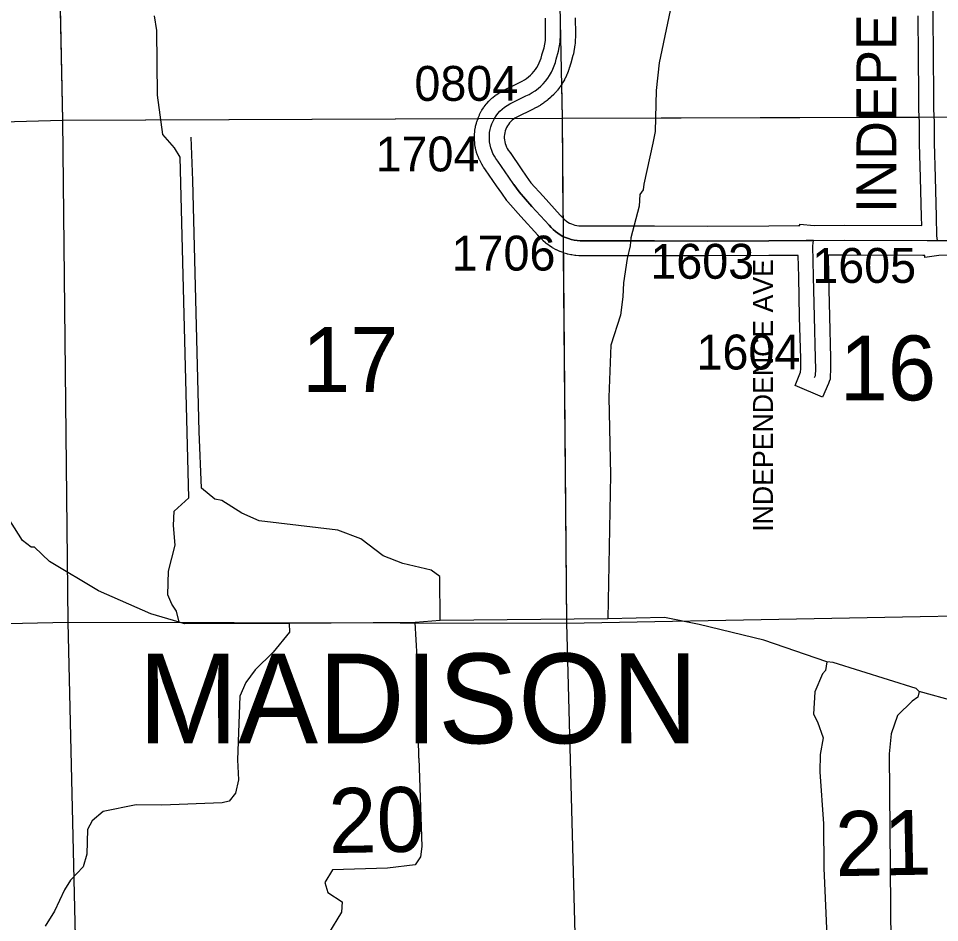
# Model space of a CAD drawing. Extents: x 23.6 to 68.7, y -63 to -29.
# Drawn here: x 39.506 to 41.355, y -43.264 to -41.451 of the extents above; entities that cross this region are included whole.
import ezdxf

# ---------------------------------------------------------------- set-up
doc = ezdxf.new("R2010")
doc.units = 0
for name, color, linetype in [('tdCoHydroRiver', 7, 'Continuous'), ('tdCoSecRdNmbr', 7, 'Continuous'), ('tdCoSecRdTxt', 7, 'Continuous'), ('tdCoSecRteBand', 7, 'Continuous'), ('tdCoSecRteCL', 7, 'Continuous'), ('tdCoSectLine', 7, 'Continuous'), ('tdCoSectLinePart', 7, 'Continuous'), ('tdCoSectNmbr', 7, 'Continuous'), ('tdCoSurfGravel', 7, 'Continuous'), ('tdCoTwpNameTxt', 7, 'Continuous')]:
    doc.layers.add(name, color=color, linetype=linetype)

msp = doc.modelspace()

# ---------------------------------------------------------------- linework, layer by layer
at = {"layer": 'tdCoHydroRiver'}
for points in [[(40.8343, -41.3436), (40.8314, -41.3737), (40.8251, -41.38), (40.7919, -41.5398), (40.7861, -41.5951), (40.7838, -41.6772), (40.7793, -41.7009), (40.7611, -41.7832), (40.7596, -41.7942), (40.7534, -41.8038), (40.752, -41.8274), (40.7353, -41.8907), (40.7338, -41.9065), (40.7278, -41.9319), (40.7203, -41.9809), (40.719, -42.0093), (40.7146, -42.0456), (40.6947, -42.1058), (40.6909, -42.21), (40.694, -42.3663), (40.6888, -42.6552)], [(39.8286, -42.6618), (39.8237, -42.6397), (39.8141, -42.6256), (39.806, -42.6068), (39.8071, -42.5594), (39.8208, -42.5072), (39.8173, -42.4677), (39.8186, -42.4393), (39.8484, -42.4122), (39.8308, -41.7289), (39.8196, -41.71), (39.7957, -41.6834), (39.7855, -41.6046), (39.7842, -41.4752), (39.7792, -41.4452)], [(40.3527, -42.6584), (40.3518, -42.57), (40.3343, -42.5575), (40.2774, -42.5439), (40.2378, -42.5285), (40.1933, -42.4942), (40.1473, -42.4772), (39.9893, -42.4582), (39.9544, -42.4428), (39.9147, -42.4179), (39.9005, -42.4149), (39.8734, -42.393), (39.8692, -42.2794), (39.8565, -41.776), (39.8526, -41.6892)], [(39.8286, -42.6618), (39.7716, -42.645), (39.667, -42.5986), (39.5686, -42.5396), (39.5383, -42.5114), (39.532, -42.5115), (39.5145, -42.4975), (39.4697, -42.4269), (39.4586, -42.4206)], [(40.3527, -42.6584), (40.3022, -42.662)], [(40.6888, -42.6552), (40.3527, -42.6584)], [(41.1285, -42.741), (41.0018, -42.698), (40.8721, -42.6661), (40.8025, -42.6525), (40.6888, -42.6552)], [(40.0496, -42.6644), (39.8397, -42.6649), (39.8286, -42.6618)], [(40.0496, -42.6644), (40.0499, -42.6819), (40.0172, -42.7218), (39.9814, -42.7571), (39.9628, -42.7826), (39.9505, -42.8097), (39.9457, -42.938)], [(40.3022, -42.662), (40.0496, -42.6644)], [(40.3095, -42.9345), (40.306, -42.7317), (40.3022, -42.662)], [(41.1285, -42.741), (41.1256, -42.7585), (41.1194, -42.7649), (41.1041, -42.8016), (41.1015, -42.8461), (41.1096, -42.8618), (41.1211, -42.8935), (41.1153, -42.9269)], [(41.3137, -42.8008), (41.3074, -42.7945), (41.1411, -42.7424), (41.1285, -42.741)], [(41.3137, -42.8008), (41.3107, -42.812), (41.2997, -42.8201), (41.27, -42.8491), (41.2577, -42.8858), (41.2534, -42.9256)], [(41.7, -42.9202), (41.3865, -42.8206), (41.3137, -42.8008)], [(40.3095, -42.9345), (40.3159, -43.1116), (40.313, -43.1322), (40.3021, -43.1482), (40.2469, -43.1552), (40.1364, -43.1582), (40.1209, -43.1837), (40.1274, -43.2041), (40.156, -43.2228), (40.1546, -43.2433), (40.1282, -43.2862)], [(41.1153, -42.9269), (41.1141, -42.9617), (41.1216, -43.0661), (41.1226, -43.1547), (41.1311, -43.3508), (41.128, -43.3603), (41.1094, -43.3858), (41.0459, -43.5127), (41.0289, -43.5507), (41.004, -43.592), (40.9758, -43.6112), (40.9537, -43.6114), (40.8699, -43.6012), (40.8257, -43.5984), (40.7926, -43.6066), (40.7739, -43.6337), (40.7413, -43.6939), (40.7384, -43.7161)], [(41.2534, -42.9256), (41.2577, -43.3842), (41.2641, -43.3889), (41.2643, -43.4095), (41.2709, -43.4379), (41.2805, -43.452), (41.2854, -43.4709), (41.2886, -43.4756), (41.2887, -43.4851), (41.2935, -43.4945), (41.2961, -43.5987), (41.3044, -43.6476), (41.3092, -43.6522), (41.3093, -43.657), (41.3172, -43.6648), (41.3239, -43.6979), (41.3256, -43.7105), (41.34, -43.7356), (41.3814, -43.7715)], [(39.9457, -42.938), (39.9477, -42.9775), (39.9417, -43.0044), (39.9292, -43.0204), (39.9151, -43.0238), (39.7941, -43.0287), (39.7422, -43.0278), (39.676, -43.0411), (39.6541, -43.0602), (39.6448, -43.0777), (39.6437, -43.1266), (39.636, -43.152), (39.611, -43.179), (39.5985, -43.1981), (39.5784, -43.2409), (39.5598, -43.2711)]]:
    msp.add_lwpolyline(points, dxfattribs=at)
at = {"layer": 'tdCoSecRteBand'}
for points in [[(41.3813, -41.9258), (41.3529, -41.9259), (41.3253, -41.93), (41.3247, -41.9261), (41.3208, -41.9261), (41.3208, -41.926), (41.164, -41.9256), (41.1316, -41.9258), (41.1309, -41.9258), (41.1319, -41.9673), (41.1319, -41.9674), (41.1319, -41.9674), (41.1335, -42.0484), (41.1358, -42.1314), (41.1359, -42.1317), (41.1359, -42.132), (41.136, -42.1541), (41.136, -42.155), (41.136, -42.1558), (41.1353, -42.1687), (41.1351, -42.1739), (41.1331, -42.1787), (41.1314, -42.1826), (41.1199, -42.2103), (41.0645, -42.1872), (41.0757, -42.1604), (41.076, -42.1536), (41.0759, -42.1328), (41.0736, -42.0499), (41.0736, -42.0498), (41.0736, -42.0497), (41.0719, -41.9687), (41.0709, -41.9261), (41.0122, -41.9265), (41.0122, -41.9265), (41.0122, -41.9265), (40.8896, -41.9272), (40.8894, -41.9272), (40.8893, -41.9272), (40.7826, -41.9267), (40.7315, -41.927), (40.7314, -41.927), (40.7313, -41.927), (40.639, -41.9267), (40.6331, -41.9267), (40.632, -41.9267), (40.6309, -41.9267), (40.625, -41.9262), (40.6239, -41.9261), (40.6228, -41.926), (40.6169, -41.9251), (40.6158, -41.925), (40.6148, -41.9247), (40.6089, -41.9234), (40.6079, -41.9232), (40.6068, -41.9229), (40.6011, -41.9212), (40.6001, -41.9209), (40.599, -41.9205), (40.5935, -41.9184), (40.5924, -41.918), (40.5915, -41.9176), (40.586, -41.915), (40.5851, -41.9146), (40.5841, -41.9141), (40.5789, -41.9112), (40.5779, -41.9106), (40.577, -41.91), (40.572, -41.9068), (40.5711, -41.9062), (40.5703, -41.9055), (40.5655, -41.9019), (40.5646, -41.9012), (40.5638, -41.9005), (40.5594, -41.8966), (40.5585, -41.8958), (40.5578, -41.8951), (40.5536, -41.8908), (40.5528, -41.89), (40.5521, -41.8892), (40.5487, -41.8851), (40.5146, -41.848), (40.5144, -41.8478), (40.5143, -41.8477), (40.4885, -41.8188), (40.4872, -41.8174), (40.4862, -41.8159), (40.476, -41.8013), (40.4658, -41.7866), (40.4657, -41.7865), (40.4656, -41.7864), (40.4437, -41.7543), (40.4404, -41.7499), (40.4397, -41.7489), (40.439, -41.7479), (40.4358, -41.7427), (40.4351, -41.7417), (40.4346, -41.7406), (40.4318, -41.7352), (40.4312, -41.7342), (40.4307, -41.733), (40.4284, -41.7274), (40.4279, -41.7263), (40.4275, -41.7252), (40.4256, -41.7194), (40.4252, -41.7182), (40.4249, -41.717), (40.4235, -41.7111), (40.4232, -41.7099), (40.423, -41.7088), (40.4221, -41.7027), (40.4219, -41.7015), (40.4218, -41.7003), (40.4213, -41.6943), (40.4212, -41.693), (40.4212, -41.6918), (40.4212, -41.6857), (40.4212, -41.6845), (40.4213, -41.6833), (40.4219, -41.6772), (40.422, -41.676), (40.4222, -41.6748), (40.4232, -41.6688), (40.4234, -41.6676), (40.4237, -41.6665), (40.4251, -41.6606), (40.4254, -41.6594), (40.4258, -41.6582), (40.4278, -41.6525), (40.4282, -41.6513), (40.4287, -41.6502), (40.4311, -41.6446), (40.4316, -41.6435), (40.4321, -41.6424), (40.435, -41.637), (40.4356, -41.636), (40.4362, -41.6349), (40.4395, -41.6298), (40.4402, -41.6288), (40.4409, -41.6278), (40.4446, -41.623), (40.4453, -41.622), (40.4461, -41.6211), (40.4502, -41.6166), (40.451, -41.6157), (40.4519, -41.6148), (40.4563, -41.6107), (40.4572, -41.6098), (40.4581, -41.6091), (40.4629, -41.6052), (40.4638, -41.6045), (40.4648, -41.6038), (40.4699, -41.6004), (40.4709, -41.5997), (40.4719, -41.5991), (40.4772, -41.5961), (40.478, -41.5956), (40.4789, -41.5952), (40.5115, -41.5793), (40.5116, -41.5792), (40.5117, -41.5792), (40.5171, -41.5765), (40.5216, -41.574), (40.5258, -41.5712), (40.5299, -41.5681), (40.5337, -41.5648), (40.5373, -41.5612), (40.5407, -41.5574), (40.5438, -41.5533), (40.5466, -41.5491), (40.5492, -41.5447), (40.5514, -41.5401), (40.5533, -41.5354), (40.5549, -41.5306), (40.5565, -41.5247), (40.5566, -41.5241), (40.5568, -41.5235), (40.561, -41.5097), (40.5636, -41.4951), (40.564, -41.4816), (40.5637, -41.4501)], [(40.6237, -41.4493), (40.624, -41.4817), (40.624, -41.4823), (40.624, -41.4828), (40.6235, -41.499), (40.6234, -41.5012), (40.623, -41.5034), (40.6197, -41.522), (40.6194, -41.5237), (40.6189, -41.5254), (40.6144, -41.5404), (40.6128, -41.5466), (40.6125, -41.5476), (40.6122, -41.5486), (40.6099, -41.5553), (40.6096, -41.5562), (40.6093, -41.5572), (40.6066, -41.5637), (40.6062, -41.5647), (40.6058, -41.5656), (40.6026, -41.5719), (40.6022, -41.5728), (40.6017, -41.5737), (40.5982, -41.5799), (40.5977, -41.5807), (40.5971, -41.5816), (40.5932, -41.5875), (40.5926, -41.5883), (40.592, -41.5891), (40.5877, -41.5947), (40.5871, -41.5955), (40.5864, -41.5963), (40.5817, -41.6016), (40.5811, -41.6023), (40.5804, -41.603), (40.5753, -41.6081), (40.5746, -41.6088), (40.5739, -41.6094), (40.5685, -41.6141), (40.5678, -41.6147), (40.567, -41.6153), (40.5613, -41.6196), (40.5605, -41.6202), (40.5597, -41.6208), (40.5537, -41.6247), (40.5529, -41.6252), (40.552, -41.6257), (40.5459, -41.6292), (40.545, -41.6297), (40.5441, -41.6302), (40.5378, -41.6332), (40.506, -41.6487), (40.5026, -41.6507), (40.4996, -41.6527), (40.4967, -41.655), (40.494, -41.6576), (40.4916, -41.6603), (40.4894, -41.6632), (40.4874, -41.6663), (40.4857, -41.6695), (40.4842, -41.6729), (40.483, -41.6764), (40.4821, -41.6799), (40.4815, -41.6835), (40.4812, -41.6872), (40.4812, -41.6909), (40.4815, -41.6945), (40.4821, -41.6981), (40.4829, -41.7017), (40.4841, -41.7052), (40.4855, -41.7086), (40.4872, -41.7118), (40.4892, -41.7149), (40.4921, -41.7188), (40.4925, -41.7193), (40.4928, -41.7199), (40.5151, -41.7524), (40.5252, -41.767), (40.5344, -41.7802), (40.5589, -41.8075), (40.5933, -41.845), (40.5937, -41.8454), (40.5941, -41.8459), (40.5972, -41.8496), (40.5999, -41.8523), (40.6027, -41.8548), (40.6058, -41.8571), (40.6089, -41.8592), (40.6123, -41.8611), (40.6157, -41.8627), (40.6193, -41.864), (40.6229, -41.8651), (40.6266, -41.8659), (40.6304, -41.8665), (40.6342, -41.8667), (40.6391, -41.8667), (40.6391, -41.8667), (40.6391, -41.8667), (40.7313, -41.867), (40.7824, -41.8667), (40.7826, -41.8667), (40.7827, -41.8667), (40.8894, -41.8672)], [(40.8894, -41.8672), (41.0118, -41.8665), (41.0712, -41.8661), (41.0712, -41.8661), (41.074, -41.8661), (41.0742, -41.8634), (41.1027, -41.8659), (41.1638, -41.8656), (41.1639, -41.8656), (41.1641, -41.8656), (41.3187, -41.866), (41.3182, -41.8489), (41.3182, -41.8487), (41.3182, -41.8486), (41.3166, -41.7705), (41.3144, -41.7014), (41.3144, -41.701), (41.3144, -41.7005), (41.3144, -41.6824), (41.3142, -41.6596), (41.3133, -41.6341), (41.3133, -41.6337), (41.3133, -41.6333), (41.3129, -41.604), (41.3129, -41.6039), (41.3129, -41.6038), (41.3126, -41.527), (41.3116, -41.4454)]]:
    msp.add_lwpolyline(points, dxfattribs=at)
at = {"layer": 'tdCoSecRteCL'}
for points in [[(41.3507, -41.8959), (41.3493, -41.8869), (41.3482, -41.848), (41.3465, -41.7697), (41.3444, -41.7005), (41.3444, -41.6822), (41.3442, -41.6589), (41.3433, -41.6329), (41.3429, -41.6037), (41.3426, -41.5267), (41.3416, -41.445), (41.3414, -41.3654), (41.3405, -41.2867), (41.3401, -41.2109), (41.3391, -41.1394), (41.3383, -41.0713), (41.3365, -40.985), (41.3362, -40.9316), (41.3352, -40.9079), (41.3354, -40.9014)], [(41.1014, -41.8959), (41.0869, -41.896), (41.012, -41.8965), (40.8894, -41.8972), (40.7826, -41.8967), (40.7314, -41.897), (40.6391, -41.8967), (40.6331, -41.8967), (40.6271, -41.8963), (40.6212, -41.8954), (40.6154, -41.8942), (40.6097, -41.8924), (40.6041, -41.8903), (40.5987, -41.8878), (40.5934, -41.8849), (40.5884, -41.8817), (40.5837, -41.878), (40.5792, -41.8741), (40.575, -41.8698), (40.5712, -41.8653), (40.5367, -41.8277), (40.5108, -41.7988), (40.5006, -41.7841), (40.4904, -41.7694), (40.4681, -41.7368), (40.4644, -41.7319), (40.4612, -41.7268), (40.4584, -41.7214), (40.456, -41.7157), (40.4541, -41.71), (40.4526, -41.704), (40.4517, -41.698), (40.4512, -41.6919), (40.4512, -41.6859), (40.4518, -41.6798), (40.4528, -41.6738), (40.4542, -41.6679), (40.4562, -41.6621), (40.4586, -41.6565), (40.4615, -41.6511), (40.4648, -41.646), (40.4685, -41.6412), (40.4725, -41.6366), (40.4769, -41.6324), (40.4817, -41.6286), (40.4867, -41.6252), (40.492, -41.6222), (40.5247, -41.6062), (40.5311, -41.6031), (40.5372, -41.5996), (40.5432, -41.5957), (40.5488, -41.5914), (40.5542, -41.5868), (40.5592, -41.5818), (40.5639, -41.5764), (40.5682, -41.5708), (40.5721, -41.5649), (40.5757, -41.5588), (40.5788, -41.5524), (40.5815, -41.5458), (40.5837, -41.5391), (40.5855, -41.5322), (40.5902, -41.5167), (40.5935, -41.4982), (40.594, -41.482), (40.5937, -41.4496)], [(41.1037, -42.1711), (41.1054, -42.1671), (41.106, -42.1543), (41.1059, -42.1323), (41.1036, -42.0491), (41.1019, -41.968), (41.1004, -41.907), (41.1014, -41.8959)], [(41.1014, -41.8959), (41.164, -41.8956), (41.33, -41.896), (41.3507, -41.8959)], [(41.3507, -41.8959), (41.3812, -41.8958), (41.5186, -41.8953), (41.5884, -41.8946), (41.6696, -41.8939), (41.8084, -41.8923), (41.9301, -41.8897), (42.068, -41.8873), (42.0926, -41.887)]]:
    msp.add_lwpolyline(points, dxfattribs=at)
at = {"layer": 'tdCoSectLine'}
for points in [[(39.5739, -40.6537), (39.5944, -41.6545)], [(40.5768, -40.6493), (40.5972, -41.6509)], [(38.6311, -41.6817), (39.5944, -41.6545)], [(39.5944, -41.6545), (40.5972, -41.6509)], [(39.5944, -41.6545), (39.6056, -42.6617)], [(40.5972, -41.6509), (41.5896, -41.6477)], [(40.5972, -41.6509), (40.6061, -42.6633)], [(40.6061, -42.6633), (41.5996, -42.6451)], [(38.6617, -42.6826), (39.6056, -42.6617)], [(39.6056, -42.6617), (40.6061, -42.6633)], [(39.6056, -42.6617), (39.6285, -43.6648)], [(40.6061, -42.6633), (40.6325, -43.6611)]]:
    msp.add_lwpolyline(points, dxfattribs=at)
at = {"layer": 'tdCoSectLinePart'}
for points in [[(39.5796, -40.9319), (39.5944, -41.6545)], [(40.5958, -41.5824), (40.5972, -41.6509)], [(38.6311, -41.6817), (39.5944, -41.6545)], [(39.5944, -41.6545), (40.4284, -41.6515)], [(39.5944, -41.6545), (39.6056, -42.6617)], [(40.5019, -41.6513), (40.5972, -41.6509)], [(40.5972, -41.6509), (41.3133, -41.6486)], [(40.5972, -41.6509), (40.5989, -41.8514)], [(40.5996, -41.9206), (40.6061, -42.6633)], [(40.6061, -42.6633), (41.5996, -42.6451)], [(38.6617, -42.6826), (39.6056, -42.6617)], [(39.6056, -42.6617), (39.6278, -43.6365)], [(39.6056, -42.6617), (40.6061, -42.6633)], [(40.6061, -42.6633), (40.6325, -43.6611)]]:
    msp.add_lwpolyline(points, dxfattribs=at)
at = {"layer": 'tdCoSurfGravel'}
for points in [[(41.3442, -41.6589), (41.3433, -41.6329), (41.3429, -41.6037), (41.3426, -41.5267), (41.3416, -41.445), (41.3414, -41.3654), (41.3405, -41.2867), (41.3401, -41.2109), (41.3391, -41.1394), (41.3383, -41.0713), (41.3365, -40.985), (41.3362, -40.9316), (41.3352, -40.9079), (41.3354, -40.9014)], [(40.5006, -41.7841), (40.4904, -41.7694), (40.4681, -41.7368), (40.4644, -41.7319), (40.4612, -41.7268), (40.4584, -41.7214), (40.456, -41.7157), (40.4541, -41.71), (40.4526, -41.704), (40.4517, -41.698), (40.4512, -41.6919), (40.4512, -41.6859), (40.4518, -41.6798), (40.4528, -41.6738), (40.4542, -41.6679), (40.4562, -41.6621), (40.4586, -41.6565), (40.4615, -41.6511), (40.4648, -41.646), (40.4685, -41.6412), (40.4725, -41.6366), (40.4769, -41.6324), (40.4817, -41.6286), (40.4867, -41.6252), (40.492, -41.6222), (40.5247, -41.6062), (40.5311, -41.6031), (40.5372, -41.5996), (40.5432, -41.5957), (40.5488, -41.5914), (40.5542, -41.5868), (40.5592, -41.5818), (40.5639, -41.5764), (40.5682, -41.5708), (40.5721, -41.5649), (40.5757, -41.5588), (40.5788, -41.5524), (40.5815, -41.5458), (40.5837, -41.5391), (40.5855, -41.5322), (40.5902, -41.5167), (40.5935, -41.4982), (40.594, -41.482), (40.5937, -41.4496)], [(41.3507, -41.8959), (41.3493, -41.8869), (41.3482, -41.848), (41.3465, -41.7697), (41.3444, -41.7005), (41.3444, -41.6822), (41.3442, -41.6589)], [(40.5006, -41.7841), (40.5108, -41.7988), (40.5367, -41.8277), (40.5712, -41.8653), (40.575, -41.8698), (40.5792, -41.8741), (40.5837, -41.878), (40.5884, -41.8817), (40.5934, -41.8849), (40.5987, -41.8878), (40.6041, -41.8903), (40.6097, -41.8924), (40.6154, -41.8942), (40.6212, -41.8954), (40.6271, -41.8963), (40.6331, -41.8967), (40.6391, -41.8967), (40.7314, -41.897), (40.7826, -41.8967), (40.8894, -41.8972), (41.012, -41.8965), (41.0869, -41.896), (41.1014, -41.8959), (41.164, -41.8956), (41.33, -41.896), (41.3507, -41.8959), (41.3812, -41.8958)], [(41.1037, -42.1711), (41.1054, -42.1671), (41.106, -42.1543), (41.1059, -42.1323), (41.1036, -42.0491), (41.1019, -41.968), (41.1004, -41.907), (41.1014, -41.8959)]]:
    msp.add_lwpolyline(points, dxfattribs=at)

# ---------------------------------------------------------------- texts
at = {"layer": 'tdCoSecRdNmbr'}
for s, rotation, p in [('0804', 0.0316, (40.3009, -41.6161)), ('1704', 0.0315, (40.223, -41.7576)), ('1706', 0.0316, (40.3755, -41.9565)), ('1603', 0.0319, (40.7743, -41.9729)), ('1605', 0.0322, (41.0992, -41.9812)), ('1604', 0.032, (40.8669, -42.1549))]:
    msp.add_text(s, height=0.07, rotation=rotation, dxfattribs=at).set_placement(p)
at = {"layer": 'tdCoSecRdTxt'}
for s, height, rotation, p in [('INDEPENDENCE', 0.08, 90, (41.2678, -41.8409)), ('INDEPENDENCE AVE', 0.04, 89.977, (41.0201, -42.4803))]:
    msp.add_text(s, height=height, rotation=rotation, dxfattribs=at).set_placement(p)
at = {"layer": 'tdCoSectNmbr'}
for s, rotation, p in [('17', 0.0313, (40.0756, -42.1998)), ('16', 0.0321, (41.1542, -42.2168)), ('20', 1.0314, (40.1293, -43.1249)), ('21', 1.0321, (41.146, -43.1712))]:
    msp.add_text(s, height=0.13, rotation=rotation, dxfattribs=at).set_placement(p)
at = {"layer": 'tdCoTwpNameTxt'}
msp.add_text('MADISON', height=0.18, rotation=0.0325, dxfattribs=at).set_placement((39.7465, -42.9049))

doc.saveas('drawing.dxf')
